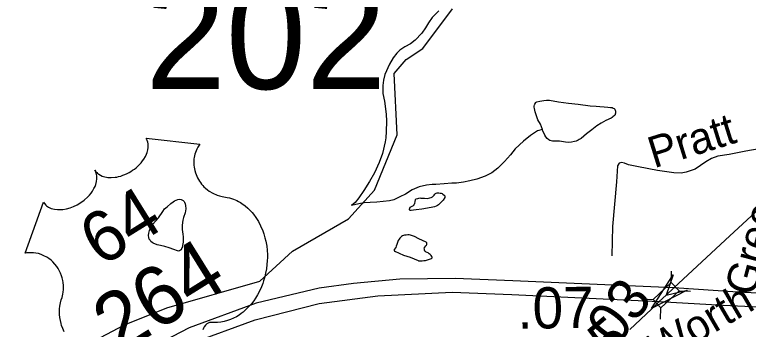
# Model space of a CAD drawing. Extents: x 2001466 to 31450019, y -30647475 to 847247.
# Drawn here: x 2192765 to 2197224, y 759328 to 761240 of the extents above; entities that cross this region are included whole.
import ezdxf

# ---------------------------------------------------------------- set-up
doc = ezdxf.new("R2010")
doc.units = 0
for name, color, linetype in [('Exist Hydrographic Misc Water Feature', 7, 'Continuous'), ('Exist Road Non-System Type 51', 7, 'Continuous'), ('Exist Road Non-System Type 51 Label', 7, 'Continuous'), ('Exist Road Primary US Divided Attributed', 7, 'Continuous'), ('Exist Road Primary US Mileage Hundredths English Label', 7, 'Continuous'), ('Exist Road Primary US Shield CELL', 7, 'Continuous'), ('Exist Road Primary US Shield Number Label', 7, 'Continuous'), ('Exist Road Secondary Mileage Hundredths English Label', 7, 'Continuous'), ('Exist Road Secondary Structure Standard Bridge Attributed CELL', 7, 'Continuous'), ('Exist Road Secondary Structure Standard Bridge CELL', 7, 'Continuous'), ('Exist Road Secondary Structure Standard Bridge Number Label', 7, 'Continuous'), ('Exist Road Secondary Type 51 Attributed', 7, 'Continuous'), ('Exist Road Secondary Type 51 Label', 7, 'Continuous')]:
    doc.layers.add(name, color=color, linetype=linetype)

msp = doc.modelspace()

# ---------------------------------------------------------------- linework, layer by layer
at = {"layer": 'Exist Hydrographic Misc Water Feature'}
for points in [[(2191181.7, 758013), (2191282.9, 758051.5), (2191390, 758259.2), (2191645.9, 758595.2), (2192083.9, 759022.4), (2192400.1, 759150.5), (2192824.9, 759118.8), (2193033.1, 759144), (2193431.9, 759355.6), (2193689, 759458.6), (2194255, 759620.8), (2194453, 759803.8), (2194794, 760000.2), (2194950.9, 760174.1), (2195089.9, 760509.1), (2195070.9, 760883.4), (2195144.9, 760967.2), (2195245, 761034), (2195426, 761276.3)], [(2195343.2, 761264.3), (2195301.8, 761222.3), (2195279.6, 761189.9), (2195262, 761159.7), (2195238.4, 761127.6), (2195198.6, 761085.3), (2195170.7, 761063.2), (2195136.7, 761045.2), (2195104.7, 761024.9), (2195087.3, 761006.8), (2195065.1, 760978.5), (2195042, 760938.6), (2195013.7, 760876.4), (2195006.3, 760842.2), (2195002.4, 760810.3), (2195003, 760760.4), (2195011.4, 760714.1), (2195021.9, 760636.2), (2195023.9, 760592.5), (2195022.5, 760530.6), (2195020.8, 760492.3), (2195016.9, 760466.6), (2194999.3, 760396.2), (2194979.6, 760342.4), (2194951.9, 760278), (2194920.4, 760226), (2194887.1, 760171.8), (2194857.2, 760127.6), (2194833.4, 760099.2), (2194811.7, 760081)], [(2195971.9, 760543), (2195959.6, 760574.8), (2195945.2, 760600.9), (2195937.2, 760618.8), (2195929, 760648.8), (2195925.1, 760660.7), (2195923.3, 760670.7), (2195922.9, 760678.5), (2195922.7, 760684.6), (2195924.9, 760692.4), (2195925.1, 760696.5), (2195929.2, 760702.8), (2195931.1, 760706.5), (2195938.4, 760710.7), (2195956.7, 760714.8), (2195980.7, 760718.9), (2195996.7, 760720.9), (2196014.5, 760721.1), (2196070.5, 760709.8), (2196130.8, 760701.9), (2196188.6, 760696.4), (2196263, 760686.8), (2196298.9, 760685), (2196320.9, 760681.3), (2196346.7, 760679.4), (2196369, 760677.7), (2196386.9, 760675.8), (2196395.1, 760675.8), (2196402.9, 760671.8), (2196409, 760670), (2196412.9, 760666.2), (2196415, 760660.2), (2196417, 760654.2), (2196417.2, 760648.1), (2196415.4, 760641.9), (2196415.2, 760635.8), (2196413.3, 760632), (2196409.2, 760628.2), (2196401, 760620.1), (2196395.3, 760615.7), (2196389.6, 760611.7), (2196357.4, 760597.5), (2196329.7, 760581.4), (2196303.6, 760565.4), (2196271.9, 760541), (2196239.9, 760515.1), (2196208.3, 760488.6), (2196196.4, 760480.7), (2196188.6, 760476.6), (2196178.1, 760470.4), (2196166.3, 760468.6), (2196148.2, 760464.4), (2196130.4, 760464.3), (2196112.3, 760466.2), (2196076.4, 760471.6), (2196034.2, 760471.5), (2196016.2, 760475.4), (2196010.4, 760479.1), (2196000.4, 760487.2), (2195992.2, 760497.3), (2195986.2, 760507.1), (2195973.9, 760534.9), (2195971.9, 760543)], [(2195971.9, 760543), (2195941.9, 760534.9), (2195900.3, 760506.3), (2195856.4, 760472.4), (2195807, 760423.9), (2195777.3, 760387.8), (2195741.2, 760347.4), (2195701.8, 760307.1), (2195663.9, 760279.1), (2195624.1, 760258.8), (2195574.3, 760240.4), (2195530, 760230), (2195492.5, 760221.9), (2195450.2, 760215.7), (2195422.5, 760215.4), (2195374.5, 760213), (2195324.5, 760208.7), (2195302.4, 760208.4), (2195268.5, 760204.2), (2195222.8, 760194.1), (2195181, 760175.6), (2195140.8, 760149.3), (2195105.1, 760133.2), (2195069.2, 760115.1), (2195043.2, 760108.8), (2195005, 760104.5), (2194965.3, 760100.3), (2194925.3, 760097.9), (2194889.2, 760097.6), (2194855.4, 760091.4), (2194811.7, 760081)], [(2195273.3, 760064.4), (2195239.6, 760058.1), (2195205.8, 760053.9), (2195189.6, 760051.8), (2195173.6, 760049.8), (2195167.6, 760049.5), (2195163.5, 760053.7), (2195164, 760057.8), (2195165.4, 760063.6), (2195167.4, 760069.4), (2195181.4, 760075.8), (2195185.5, 760077.6), (2195189.2, 760079.9), (2195193.3, 760083.7), (2195193.5, 760087.8), (2195197.2, 760091.7), (2195199.2, 760103.9), (2195201.3, 760115.8), (2195203.1, 760120), (2195215.2, 760123.8), (2195227.1, 760126.1), (2195233.5, 760126), (2195255.2, 760124.3), (2195273.3, 760122.4), (2195287, 760126.4), (2195295, 760128.4), (2195305, 760132.6), (2195308.7, 760136.5), (2195314.9, 760142.5), (2195318.8, 760148.7), (2195322.9, 760152.6), (2195327.2, 760154.8), (2195332.9, 760156.8), (2195337.2, 760156.9), (2195343.2, 760156.8), (2195351, 760154.9), (2195356.9, 760154.8), (2195362.9, 760153), (2195367, 760149.2), (2195375, 760143.1), (2195378.9, 760138.9), (2195379.1, 760135.2), (2195378.9, 760129.1), (2195369.4, 760113.1), (2195355.3, 760099.1), (2195341.3, 760084.9), (2195333.5, 760080.8), (2195327.4, 760076.9), (2195315.5, 760072.6), (2195305.4, 760070.5), (2195273.3, 760064.4)], [(2193782.9, 759934.2), (2193787.2, 759906), (2193789.3, 759890.2), (2193789.3, 759878.1), (2193789.5, 759858.2), (2193785.6, 759838), (2193784, 759830.2), (2193781.7, 759824), (2193777.8, 759818.1), (2193775.8, 759811.9), (2193771.9, 759808.1), (2193766.1, 759804.1), (2193760, 759803.8), (2193754, 759805.9), (2193731.5, 759813.8), (2193703.8, 759823.6), (2193677.9, 759831.2), (2193651.7, 759837.2), (2193629.8, 759840.9), (2193607.2, 759850.8), (2193599.4, 759854.8), (2193591.4, 759860.9), (2193587.7, 759868.8), (2193581.4, 759876.6), (2193579.5, 759886.6), (2193577.3, 759898.7), (2193579.3, 759912.6), (2193584.9, 759928.8), (2193593.1, 759946.7), (2193604.7, 759966.7), (2193638.4, 760005.1), (2193664.4, 760043.4), (2193676.3, 760059.4), (2193691.9, 760073.3), (2193713.8, 760093.5), (2193728, 760103.6), (2193735.8, 760109.7), (2193745.8, 760113.8), (2193755.5, 760116), (2193763.9, 760118), (2193776, 760116.2), (2193783.8, 760112.1), (2193789.7, 760110), (2193795.6, 760104.3), (2193795.9, 760100.2), (2193800, 760090.2), (2193802.2, 760080.1), (2193804.1, 760060.4), (2193800, 760036.3), (2193790.7, 760008.1), (2193786.2, 759992.1), (2193784.8, 759978.1), (2193782.7, 759958.1), (2193782.9, 759934.2)], [(2195219.7, 759744.3), (2195231.4, 759744.1), (2195241.7, 759744.2), (2195251.9, 759746.3), (2195261.6, 759746.5), (2195279.6, 759752.7), (2195297.7, 759758.9), (2195301.3, 759762.8), (2195301.1, 759766.9), (2195299.7, 759770.7), (2195295.6, 759776.6), (2195289.2, 759782.5), (2195283.7, 759786.6), (2195277.4, 759792.4), (2195265.3, 759796.6), (2195261.4, 759800.5), (2195257.3, 759802.3), (2195255.4, 759808.2), (2195255.2, 759814.4), (2195253, 759822.4), (2195257.5, 759828.2), (2195263, 759836.3), (2195267.1, 759840.2), (2195268.9, 759844.3), (2195268.7, 759850.4), (2195268.9, 759854.5), (2195265, 759858.3), (2195220.8, 759878), (2195194.9, 759891.6), (2195170.7, 759899.7), (2195162.5, 759901.8), (2195154.9, 759901.7), (2195144.7, 759899.6), (2195134.6, 759899.5), (2195122.7, 759895.2), (2195115, 759891.1), (2195108.8, 759885.2), (2195104.7, 759881.3), (2195101.2, 759875.3), (2195094.9, 759867.4), (2195087.3, 759843), (2195083.2, 759833.1), (2195080.9, 759825.3), (2195071.3, 759813), (2195071.5, 759808.9), (2195073.5, 759802.9), (2195077.4, 759801.1)], [(2195219.7, 759744.3), (2195169.7, 759763.6), (2195129.5, 759777.4), (2195077.4, 759801.1)]]:
    msp.add_lwpolyline(points, dxfattribs=at)
at = {"layer": 'Exist Road Non-System Type 51'}
msp.add_lwpolyline([(2197758.6, 760575.5), (2197505.9, 760475), (2197371.2, 760439.8), (2197208.7, 760411.1), (2197106.3, 760391.2), (2197038.1, 760380.6), (2196999.8, 760365.4), (2196965.4, 760346.1), (2196900.5, 760301.5), (2196846.1, 760282.6), (2196816, 760277.2), (2196770, 760278.1), (2196672.4, 760294.1), (2196556.8, 760314.5), (2196495.1, 760327.8), (2196471.3, 760338.3), (2196453.4, 760342.6), (2196439.3, 760336.9), (2196429, 760321.1), (2196423, 760223.3), (2196397.5, 759953.8), (2196393.8, 759774)], dxfattribs=at)
at = {"layer": 'Exist Road Primary US Divided Attributed'}
for points in [[(2196770.7, 759579.4), (2195791.4, 759623.2), (2195442.1, 759636.7), (2195106.3, 759633.3), (2194823.7, 759606.3), (2194615.3, 759577.6), (2194233.1, 759486.5), (2193825.6, 759336.2), (2193081.5, 758949.7), (2192075.8, 758394.3), (2191282.4, 757949)], [(2191325.6, 757864), (2192180.5, 758340.3), (2193155.7, 758887.2), (2193839.1, 759243.4), (2194225.5, 759385.2), (2194615.3, 759484.8), (2194971.3, 759532), (2195423.5, 759554), (2195786.3, 759538.8), (2196681.5, 759496.6)], [(2199412, 759449.3), (2198965.3, 759467.9), (2197976.5, 759513.5), (2197159, 759554), (2196770.7, 759579.4)], [(2196681.5, 759496.6), (2197071.2, 759474.7), (2197907.3, 759435.8), (2198929.8, 759385.2), (2199578.7, 759369.6)]]:
    msp.add_lwpolyline(points, dxfattribs=at)
at = {"layer": 'Exist Road Primary US Shield CELL'}
msp.add_lwpolyline([(2193065, 759313.3), (2193056.5, 759333.3), (2193050.3, 759351.1), (2193046.5, 759364.3), (2193042.6, 759380.9), (2193039.3, 759399.8), (2193037.5, 759418.7), (2193037, 759435), (2193037.6, 759453.3), (2193039.2, 759469.5), (2193042.8, 759488.6), (2193047.5, 759506.9), (2193052.8, 759522.2), (2193057.7, 759542.5), (2193059.6, 759554), (2193061.1, 759569.4), (2193061.3, 759583), (2193061, 759594.8), (2193059.7, 759611.7), (2193057.7, 759623.8), (2193053.6, 759641.6), (2193049.7, 759653.5), (2193044, 759668.4), (2193037.9, 759681.9), (2193028.8, 759697.9), (2193020.4, 759710.6), (2193009.3, 759724.6), (2192997.5, 759737.3), (2192986.2, 759747.8), (2192971.7, 759758.9), (2192960.2, 759766.4), (2192942.9, 759775.5), (2192925.3, 759783), (2192909, 759787.9), (2192893.3, 759791.5), (2192879.5, 759792.9), (2192866.7, 759793.8), (2192851.5, 759793.6), (2192837.5, 759792.2), (2192829.1, 759790.7), (2192939, 760100.6), (2192945.2, 760091.9), (2192954.1, 760082.6), (2192959.2, 760078.1), (2192970.8, 760070.6), (2192986.9, 760063.2), (2193006.1, 760058.2), (2193025.7, 760055.6), (2193038, 760055.4), (2193057.9, 760056.6), (2193079.2, 760060.1), (2193101.4, 760066.4), (2193123.1, 760074.5), (2193145.5, 760085.2), (2193166.5, 760097.8), (2193187.9, 760113.4), (2193209.7, 760133.6), (2193219.3, 760143.7), (2193229.3, 760156.1), (2193238.1, 760168.4), (2193246.8, 760183.4), (2193253.1, 760196.7), (2193257.6, 760207.7), (2193262.3, 760226), (2193264.4, 760243.2), (2193264.2, 760252.1), (2193263.7, 760260.4), (2193260.1, 760276.4), (2193257.8, 760283), (2193251.1, 760295.6), (2193258.2, 760286), (2193263.2, 760280.3), (2193268.7, 760275.1), (2193275.4, 760270.2), (2193285.8, 760263.8), (2193295.8, 760259.2), (2193312.7, 760253.8), (2193322.3, 760251.9), (2193330.6, 760250.9), (2193351.8, 760249.9), (2193374.6, 760251.9), (2193385.5, 760253.5), (2193396.2, 760255.9), (2193409.3, 760259.4), (2193422.5, 760263.8), (2193435, 760269), (2193447.7, 760274.5), (2193460.1, 760281), (2193469.9, 760286.8), (2193481.7, 760294.3), (2193492.3, 760301.8), (2193502.7, 760310), (2193513.8, 760319.8), (2193522.4, 760328.2), (2193533.3, 760339.9), (2193542.5, 760351.5), (2193550.2, 760362.5), (2193559.3, 760378.1), (2193566, 760391.7), (2193570, 760403.2), (2193574.1, 760417.9), (2193576.6, 760433.9), (2193577.1, 760444.8), (2193576, 760455), (2193574.3, 760465.5), (2193571, 760475.6), (2193567.2, 760483.8), (2193563.4, 760490.4), (2193890, 760452.5), (2193886.1, 760447.4), (2193877.9, 760434.2), (2193871.9, 760422.7), (2193863.5, 760402.8), (2193860.7, 760393), (2193858, 760382.9), (2193856.1, 760372.8), (2193854.6, 760363.5), (2193853.8, 760350.8), (2193853.6, 760338.4), (2193854, 760325.3), (2193855.2, 760314.4), (2193859.4, 760292.7), (2193863.1, 760279.6), (2193866.9, 760268.9), (2193876.5, 760247.8), (2193881.6, 760238.1), (2193887.3, 760228.9), (2193893.9, 760219.6), (2193900.5, 760210.9), (2193908.2, 760202.2), (2193915.1, 760194.7), (2193924.3, 760185.9), (2193935.7, 760176.2), (2193947.8, 760167.4), (2193969.6, 760154.7), (2193994.5, 760143.3), (2194010.4, 760138.2), (2194025.2, 760134.5), (2194045.8, 760131.6), (2194057.1, 760129.7), (2194070.7, 760126.5), (2194094.2, 760119.2), (2194104.4, 760115.1), (2194115.2, 760110.2), (2194125.8, 760104.8), (2194136.7, 760098.7), (2194145.9, 760093.2), (2194165.2, 760079.2), (2194182.2, 760064.5), (2194190.7, 760056.6), (2194208.1, 760037.7), (2194216.2, 760028.1), (2194230.9, 760008.3), (2194246.7, 759983), (2194259.8, 759957.8), (2194272.7, 759927), (2194279.4, 759907.9), (2194285.8, 759884.9), (2194290.8, 759864.5), (2194296.3, 759833.4), (2194298.7, 759809.8), (2194300.4, 759781.5), (2194300.5, 759763.9), (2194299.8, 759744.5), (2194298.2, 759721.6), (2194295.2, 759696.5), (2194290.1, 759668.8), (2194285.2, 759647.6), (2194277.7, 759621.8), (2194272.7, 759606.9), (2194264.9, 759586.6), (2194253.1, 759560.7), (2194240.4, 759536.8), (2194228.9, 759517.7), (2194218, 759501.9), (2194203.2, 759482.5), (2194176.5, 759453.5), (2194166.3, 759443.8), (2194153.7, 759433), (2194141.5, 759423.6), (2194129.3, 759415), (2194112.3, 759404.4), (2194094.6, 759395.2), (2194077.2, 759387.5), (2194058.4, 759380.6), (2194037.7, 759375), (2194018.1, 759371.3), (2193997.2, 759369.2), (2193959.6, 759369.4), (2193949.2, 759368.7), (2193944.1, 759367.1), (2193933.3, 759361.1), (2193924.8, 759353), (2193917.3, 759342.7), (2193913.2, 759335.7), (2193908.4, 759325.4)], dxfattribs=at)
at = {"layer": 'Exist Road Secondary Structure Standard Bridge Attributed CELL'}
msp.add_lwpolyline([(2196851.6, 759565.1), (2196634.5, 759454.2), (2196767.1, 759658.8), (2196725, 759535.9)], close=True, dxfattribs=at)
at = {"layer": 'Exist Road Secondary Structure Standard Bridge CELL'}
for p, q in [((2196755.2, 759613), (2196757.5, 759682)), ((2196802.3, 759562.6), (2196871.2, 759560.3)), ((2196575.6, 759512.4), (2196644.6, 759510)), ((2196690.5, 759389.5), (2196692.8, 759458.5))]:
    msp.add_line(p, q, dxfattribs=at)
msp.add_lwpolyline([(2196644.6, 759510), (2196754.9, 759613.2), (2196803.2, 759561.7), (2196692.8, 759458.5)], close=True, dxfattribs=at)
at = {"layer": 'Exist Road Secondary Type 51 Attributed'}
for points in [[(2199124.3, 762153.4), (2198970.5, 761986.9), (2198728.8, 761711.5), (2198440.5, 761360.7), (2198071.7, 760925.1), (2197760.4, 760551.3), (2197579.9, 760335.6), (2197452.2, 760209.9), (2197111.6, 759895.8), (2196770.7, 759579.4)], [(2196770.7, 759579.4), (2196725, 759535.9), (2196681.5, 759496.6)], [(2196681.5, 759496.6), (2196635.3, 759451.2), (2196503.4, 759326.6)]]:
    msp.add_lwpolyline(points, dxfattribs=at)

# ---------------------------------------------------------------- texts
at = {"layer": 'Exist Road Non-System Type 51 Label'}
msp.add_text('Pratt', height=190, rotation=17.3066, dxfattribs=at).set_placement((2196650, 760305.7))
at = {"layer": 'Exist Road Primary US Mileage Hundredths English Label'}
msp.add_text('.07', height=250, rotation=0.8722, dxfattribs=at).set_placement((2195821, 759330.7))
at = {"layer": 'Exist Road Primary US Shield Number Label'}
for s, height, p in [('64', 310, (2193289.7, 759703.3)), ('264', 360, (2193391.2, 759165.9))]:
    msp.add_text(s, height=height, rotation=31.918, dxfattribs=at).set_placement(p)
at = {"layer": 'Exist Road Secondary Mileage Hundredths English Label'}
for s, rotation, p in [('.03', 52.7256, (2196365.5, 759141.7)), ('.05', 40.3609, (2196172.3, 758934.9))]:
    msp.add_text(s, height=250, rotation=rotation, dxfattribs=at).set_placement(p)
at = {"layer": 'Exist Road Secondary Structure Standard Bridge Number Label'}
msp.add_text('202', height=656.17, dxfattribs=at).set_placement((2193560.1, 760788.2))
at = {"layer": 'Exist Road Secondary Type 51 Label'}
for s, rotation, p in [('Green', 75.055, (2197261, 759523.1)), ('Worth', 30.283, (2196688.2, 759112.9))]:
    msp.add_text(s, height=190, rotation=rotation, dxfattribs=at).set_placement(p)

doc.saveas('drawing.dxf')
